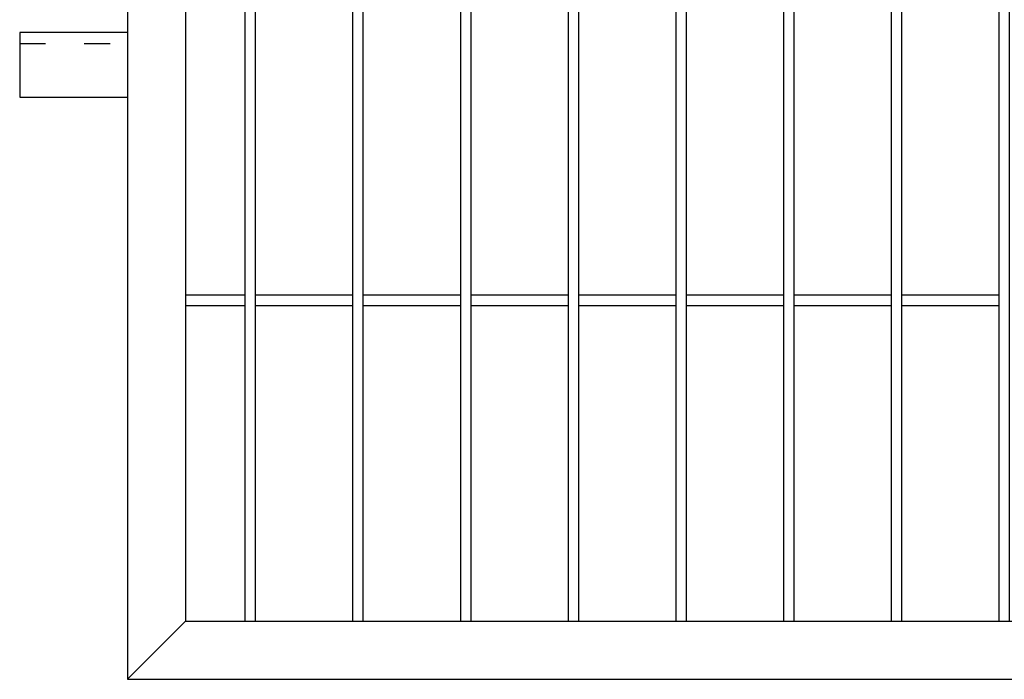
# Model space of a CAD drawing. Header units: inches. Extents: x 43593 to 117387, y -66787 to -26237.
# Tile 275 of 340: x 50998 to 51089, y -27780 to -27719. Entities that reach past the tile are written whole.
import ezdxf

# ---------------------------------------------------------------- set-up
doc = ezdxf.new("R2010")
doc.units = ezdxf.units.IN
doc.header["$MEASUREMENT"] = 0
doc.linetypes.add('ACAD_ISO03W100', pattern=[30, 12, -18])
doc.layers.add('AW OGRODZENIA', color=253, linetype='Continuous')

msp = doc.modelspace()

# ---------------------------------------------------------------- linework, layer by layer
at = {"layer": 'AW OGRODZENIA'}
for p, q in [((51007.876, -27720.148), (50997.876, -27720.148)), ((50997.876, -27720.148), (50997.876, -27726.148)), ((50997.876, -27726.148), (51007.876, -27726.148)), ((51013.276, -27744.469), (51018.784, -27744.469)), ((51013.276, -27744.469), (51018.784, -27744.469)), ((51013.276, -27744.469), (51018.784, -27744.469)), ((51013.276, -27744.469), (51018.784, -27744.469)), ((51013.276, -27744.469), (51018.784, -27744.469)), ((51013.276, -27744.469), (51018.784, -27744.469)), ((51013.276, -27744.469), (51018.784, -27744.469)), ((51013.276, -27744.469), (51018.784, -27744.469)), ((51013.276, -27744.469), (51018.784, -27744.469)), ((51013.276, -27744.469), (51018.784, -27744.469)), ((51013.276, -27744.469), (51018.784, -27744.469)), ((51013.276, -27744.469), (51018.784, -27744.469)), ((51013.276, -27744.469), (51018.784, -27744.469)), ((51013.276, -27744.469), (51018.784, -27744.469)), ((51013.276, -27744.469), (51018.784, -27744.469)), ((51013.276, -27744.469), (51018.784, -27744.469)), ((51013.276, -27744.469), (51018.784, -27744.469)), ((51013.276, -27744.469), (51018.784, -27744.469)), ((51013.276, -27744.469), (51018.784, -27744.469)), ((51013.276, -27744.469), (51018.784, -27744.469)), ((51013.276, -27744.469), (51018.784, -27744.469)), ((51013.276, -27744.469), (51018.784, -27744.469)), ((51013.276, -27744.469), (51018.784, -27744.469)), ((51013.276, -27744.469), (51018.784, -27744.469)), ((51013.276, -27744.469), (51018.784, -27744.469)), ((51019.776, -27744.469), (51028.784, -27744.469)), ((51019.776, -27744.469), (51028.784, -27744.469)), ((51019.776, -27744.469), (51028.784, -27744.469)), ((51019.776, -27744.469), (51028.784, -27744.469)), ((51019.776, -27744.469), (51028.784, -27744.469)), ((51019.776, -27744.469), (51028.784, -27744.469)), ((51019.776, -27744.469), (51028.784, -27744.469)), ((51019.776, -27744.469), (51028.784, -27744.469)), ((51019.776, -27744.469), (51028.784, -27744.469)), ((51019.776, -27744.469), (51028.784, -27744.469)), ((51019.776, -27744.469), (51028.784, -27744.469)), ((51019.776, -27744.469), (51028.784, -27744.469)), ((51019.776, -27744.469), (51028.784, -27744.469)), ((51019.776, -27744.469), (51028.784, -27744.469)), ((51019.776, -27744.469), (51028.784, -27744.469)), ((51019.776, -27744.469), (51028.784, -27744.469)), ((51019.776, -27744.469), (51028.784, -27744.469)), ((51019.776, -27744.469), (51028.784, -27744.469)), ((51019.776, -27744.469), (51028.784, -27744.469)), ((51019.776, -27744.469), (51028.784, -27744.469)), ((51019.776, -27744.469), (51028.784, -27744.469)), ((51019.776, -27744.469), (51028.784, -27744.469)), ((51019.776, -27744.469), (51028.784, -27744.469)), ((51019.776, -27744.469), (51028.784, -27744.469)), ((51019.776, -27744.469), (51028.784, -27744.469)), ((51029.776, -27744.469), (51038.784, -27744.469)), ((51029.776, -27744.469), (51038.784, -27744.469)), ((51029.776, -27744.469), (51038.784, -27744.469)), ((51029.776, -27744.469), (51038.784, -27744.469)), ((51029.776, -27744.469), (51038.784, -27744.469)), ((51029.776, -27744.469), (51038.784, -27744.469)), ((51029.776, -27744.469), (51038.784, -27744.469)), ((51029.776, -27744.469), (51038.784, -27744.469)), ((51029.776, -27744.469), (51038.784, -27744.469)), ((51029.776, -27744.469), (51038.784, -27744.469)), ((51029.776, -27744.469), (51038.784, -27744.469)), ((51029.776, -27744.469), (51038.784, -27744.469)), ((51029.776, -27744.469), (51038.784, -27744.469)), ((51029.776, -27744.469), (51038.784, -27744.469)), ((51029.776, -27744.469), (51038.784, -27744.469)), ((51029.776, -27744.469), (51038.784, -27744.469)), ((51029.776, -27744.469), (51038.784, -27744.469)), ((51029.776, -27744.469), (51038.784, -27744.469)), ((51029.776, -27744.469), (51038.784, -27744.469)), ((51029.776, -27744.469), (51038.784, -27744.469)), ((51029.776, -27744.469), (51038.784, -27744.469)), ((51029.776, -27744.469), (51038.784, -27744.469)), ((51029.776, -27744.469), (51038.784, -27744.469)), ((51029.776, -27744.469), (51038.784, -27744.469)), ((51029.776, -27744.469), (51038.784, -27744.469)), ((51039.776, -27744.469), (51048.784, -27744.469)), ((51039.776, -27744.469), (51048.784, -27744.469)), ((51039.776, -27744.469), (51048.784, -27744.469)), ((51039.776, -27744.469), (51048.784, -27744.469)), ((51039.776, -27744.469), (51048.784, -27744.469)), ((51039.776, -27744.469), (51048.784, -27744.469)), ((51039.776, -27744.469), (51048.784, -27744.469)), ((51039.776, -27744.469), (51048.784, -27744.469)), ((51039.776, -27744.469), (51048.784, -27744.469)), ((51039.776, -27744.469), (51048.784, -27744.469)), ((51039.776, -27744.469), (51048.784, -27744.469)), ((51039.776, -27744.469), (51048.784, -27744.469)), ((51039.776, -27744.469), (51048.784, -27744.469)), ((51039.776, -27744.469), (51048.784, -27744.469)), ((51039.776, -27744.469), (51048.784, -27744.469)), ((51039.776, -27744.469), (51048.784, -27744.469)), ((51039.776, -27744.469), (51048.784, -27744.469)), ((51039.776, -27744.469), (51048.784, -27744.469)), ((51039.776, -27744.469), (51048.784, -27744.469)), ((51039.776, -27744.469), (51048.784, -27744.469)), ((51039.776, -27744.469), (51048.784, -27744.469)), ((51039.776, -27744.469), (51048.784, -27744.469)), ((51039.776, -27744.469), (51048.784, -27744.469)), ((51039.776, -27744.469), (51048.784, -27744.469)), ((51039.776, -27744.469), (51048.784, -27744.469)), ((51049.776, -27744.469), (51058.784, -27744.469)), ((51049.776, -27744.469), (51058.784, -27744.469)), ((51049.776, -27744.469), (51058.784, -27744.469)), ((51049.776, -27744.469), (51058.784, -27744.469)), ((51049.776, -27744.469), (51058.784, -27744.469)), ((51049.776, -27744.469), (51058.784, -27744.469)), ((51049.776, -27744.469), (51058.784, -27744.469)), ((51049.776, -27744.469), (51058.784, -27744.469)), ((51049.776, -27744.469), (51058.784, -27744.469)), ((51049.776, -27744.469), (51058.784, -27744.469)), ((51049.776, -27744.469), (51058.784, -27744.469)), ((51049.776, -27744.469), (51058.784, -27744.469)), ((51049.776, -27744.469), (51058.784, -27744.469)), ((51049.776, -27744.469), (51058.784, -27744.469)), ((51049.776, -27744.469), (51058.784, -27744.469)), ((51049.776, -27744.469), (51058.784, -27744.469)), ((51049.776, -27744.469), (51058.784, -27744.469)), ((51049.776, -27744.469), (51058.784, -27744.469)), ((51049.776, -27744.469), (51058.784, -27744.469)), ((51049.776, -27744.469), (51058.784, -27744.469)), ((51049.776, -27744.469), (51058.784, -27744.469)), ((51049.776, -27744.469), (51058.784, -27744.469)), ((51049.776, -27744.469), (51058.784, -27744.469)), ((51049.776, -27744.469), (51058.784, -27744.469)), ((51049.776, -27744.469), (51058.784, -27744.469)), ((51059.776, -27744.469), (51068.784, -27744.469)), ((51059.776, -27744.469), (51068.784, -27744.469)), ((51059.776, -27744.469), (51068.784, -27744.469)), ((51059.776, -27744.469), (51068.784, -27744.469)), ((51059.776, -27744.469), (51068.784, -27744.469)), ((51059.776, -27744.469), (51068.784, -27744.469)), ((51059.776, -27744.469), (51068.784, -27744.469)), ((51059.776, -27744.469), (51068.784, -27744.469)), ((51059.776, -27744.469), (51068.784, -27744.469)), ((51059.776, -27744.469), (51068.784, -27744.469)), ((51059.776, -27744.469), (51068.784, -27744.469)), ((51059.776, -27744.469), (51068.784, -27744.469)), ((51059.776, -27744.469), (51068.784, -27744.469)), ((51059.776, -27744.469), (51068.784, -27744.469)), ((51059.776, -27744.469), (51068.784, -27744.469)), ((51059.776, -27744.469), (51068.784, -27744.469)), ((51059.776, -27744.469), (51068.784, -27744.469)), ((51059.776, -27744.469), (51068.784, -27744.469)), ((51059.776, -27744.469), (51068.784, -27744.469)), ((51059.776, -27744.469), (51068.784, -27744.469)), ((51059.776, -27744.469), (51068.784, -27744.469)), ((51059.776, -27744.469), (51068.784, -27744.469)), ((51059.776, -27744.469), (51068.784, -27744.469)), ((51059.776, -27744.469), (51068.784, -27744.469)), ((51059.776, -27744.469), (51068.784, -27744.469)), ((51069.776, -27744.469), (51078.784, -27744.469)), ((51069.776, -27744.469), (51078.784, -27744.469)), ((51069.776, -27744.469), (51078.784, -27744.469)), ((51069.776, -27744.469), (51078.784, -27744.469)), ((51069.776, -27744.469), (51078.784, -27744.469)), ((51069.776, -27744.469), (51078.784, -27744.469)), ((51069.776, -27744.469), (51078.784, -27744.469)), ((51069.776, -27744.469), (51078.784, -27744.469)), ((51069.776, -27744.469), (51078.784, -27744.469)), ((51069.776, -27744.469), (51078.784, -27744.469)), ((51069.776, -27744.469), (51078.784, -27744.469)), ((51069.776, -27744.469), (51078.784, -27744.469)), ((51069.776, -27744.469), (51078.784, -27744.469)), ((51069.776, -27744.469), (51078.784, -27744.469)), ((51069.776, -27744.469), (51078.784, -27744.469)), ((51069.776, -27744.469), (51078.784, -27744.469)), ((51069.776, -27744.469), (51078.784, -27744.469)), ((51069.776, -27744.469), (51078.784, -27744.469)), ((51069.776, -27744.469), (51078.784, -27744.469)), ((51069.776, -27744.469), (51078.784, -27744.469)), ((51069.776, -27744.469), (51078.784, -27744.469)), ((51069.776, -27744.469), (51078.784, -27744.469)), ((51069.776, -27744.469), (51078.784, -27744.469)), ((51069.776, -27744.469), (51078.784, -27744.469)), ((51069.776, -27744.469), (51078.784, -27744.469)), ((51079.776, -27744.469), (51088.784, -27744.469)), ((51079.776, -27744.469), (51088.784, -27744.469)), ((51079.776, -27744.469), (51088.784, -27744.469)), ((51079.776, -27744.469), (51088.784, -27744.469)), ((51079.776, -27744.469), (51088.784, -27744.469)), ((51079.776, -27744.469), (51088.784, -27744.469)), ((51079.776, -27744.469), (51088.784, -27744.469)), ((51079.776, -27744.469), (51088.784, -27744.469)), ((51079.776, -27744.469), (51088.784, -27744.469)), ((51079.776, -27744.469), (51088.784, -27744.469)), ((51079.776, -27744.469), (51088.784, -27744.469)), ((51079.776, -27744.469), (51088.784, -27744.469)), ((51079.776, -27744.469), (51088.784, -27744.469)), ((51079.776, -27744.469), (51088.784, -27744.469)), ((51079.776, -27744.469), (51088.784, -27744.469)), ((51079.776, -27744.469), (51088.784, -27744.469)), ((51079.776, -27744.469), (51088.784, -27744.469)), ((51079.776, -27744.469), (51088.784, -27744.469)), ((51079.776, -27744.469), (51088.784, -27744.469)), ((51079.776, -27744.469), (51088.784, -27744.469)), ((51079.776, -27744.469), (51088.784, -27744.469)), ((51079.776, -27744.469), (51088.784, -27744.469)), ((51079.776, -27744.469), (51088.784, -27744.469)), ((51079.776, -27744.469), (51088.784, -27744.469)), ((51079.776, -27744.469), (51088.784, -27744.469)), ((51013.276, -27745.469), (51018.784, -27745.469)), ((51013.276, -27745.469), (51018.784, -27745.469)), ((51013.276, -27745.469), (51018.784, -27745.469)), ((51013.276, -27745.469), (51018.784, -27745.469)), ((51013.276, -27745.469), (51018.784, -27745.469)), ((51013.276, -27745.469), (51018.784, -27745.469)), ((51013.276, -27745.469), (51018.784, -27745.469)), ((51013.276, -27745.469), (51018.784, -27745.469)), ((51013.276, -27745.469), (51018.784, -27745.469)), ((51013.276, -27745.469), (51018.784, -27745.469)), ((51013.276, -27745.469), (51018.784, -27745.469)), ((51013.276, -27745.469), (51018.784, -27745.469)), ((51013.276, -27745.469), (51018.784, -27745.469)), ((51013.276, -27745.469), (51018.784, -27745.469)), ((51013.276, -27745.469), (51018.784, -27745.469)), ((51013.276, -27745.469), (51018.784, -27745.469)), ((51013.276, -27745.469), (51018.784, -27745.469)), ((51013.276, -27745.469), (51018.784, -27745.469)), ((51013.276, -27745.469), (51018.784, -27745.469)), ((51013.276, -27745.469), (51018.784, -27745.469)), ((51013.276, -27745.469), (51018.784, -27745.469)), ((51013.276, -27745.469), (51018.784, -27745.469)), ((51013.276, -27745.469), (51018.784, -27745.469)), ((51013.276, -27745.469), (51018.784, -27745.469)), ((51013.276, -27745.469), (51018.784, -27745.469)), ((51019.776, -27745.469), (51028.784, -27745.469)), ((51019.776, -27745.469), (51028.784, -27745.469)), ((51019.776, -27745.469), (51028.784, -27745.469)), ((51019.776, -27745.469), (51028.784, -27745.469)), ((51019.776, -27745.469), (51028.784, -27745.469)), ((51019.776, -27745.469), (51028.784, -27745.469)), ((51019.776, -27745.469), (51028.784, -27745.469)), ((51019.776, -27745.469), (51028.784, -27745.469)), ((51019.776, -27745.469), (51028.784, -27745.469)), ((51019.776, -27745.469), (51028.784, -27745.469)), ((51019.776, -27745.469), (51028.784, -27745.469)), ((51019.776, -27745.469), (51028.784, -27745.469)), ((51019.776, -27745.469), (51028.784, -27745.469)), ((51019.776, -27745.469), (51028.784, -27745.469)), ((51019.776, -27745.469), (51028.784, -27745.469)), ((51019.776, -27745.469), (51028.784, -27745.469)), ((51019.776, -27745.469), (51028.784, -27745.469)), ((51019.776, -27745.469), (51028.784, -27745.469)), ((51019.776, -27745.469), (51028.784, -27745.469)), ((51019.776, -27745.469), (51028.784, -27745.469)), ((51019.776, -27745.469), (51028.784, -27745.469)), ((51019.776, -27745.469), (51028.784, -27745.469)), ((51019.776, -27745.469), (51028.784, -27745.469)), ((51019.776, -27745.469), (51028.784, -27745.469)), ((51019.776, -27745.469), (51028.784, -27745.469)), ((51029.776, -27745.469), (51038.784, -27745.469)), ((51029.776, -27745.469), (51038.784, -27745.469)), ((51029.776, -27745.469), (51038.784, -27745.469)), ((51029.776, -27745.469), (51038.784, -27745.469)), ((51029.776, -27745.469), (51038.784, -27745.469)), ((51029.776, -27745.469), (51038.784, -27745.469)), ((51029.776, -27745.469), (51038.784, -27745.469)), ((51029.776, -27745.469), (51038.784, -27745.469)), ((51029.776, -27745.469), (51038.784, -27745.469)), ((51029.776, -27745.469), (51038.784, -27745.469)), ((51029.776, -27745.469), (51038.784, -27745.469)), ((51029.776, -27745.469), (51038.784, -27745.469)), ((51029.776, -27745.469), (51038.784, -27745.469)), ((51029.776, -27745.469), (51038.784, -27745.469)), ((51029.776, -27745.469), (51038.784, -27745.469)), ((51029.776, -27745.469), (51038.784, -27745.469)), ((51029.776, -27745.469), (51038.784, -27745.469)), ((51029.776, -27745.469), (51038.784, -27745.469)), ((51029.776, -27745.469), (51038.784, -27745.469)), ((51029.776, -27745.469), (51038.784, -27745.469)), ((51029.776, -27745.469), (51038.784, -27745.469)), ((51029.776, -27745.469), (51038.784, -27745.469)), ((51029.776, -27745.469), (51038.784, -27745.469)), ((51029.776, -27745.469), (51038.784, -27745.469)), ((51029.776, -27745.469), (51038.784, -27745.469)), ((51039.776, -27745.469), (51048.784, -27745.469)), ((51039.776, -27745.469), (51048.784, -27745.469)), ((51039.776, -27745.469), (51048.784, -27745.469)), ((51039.776, -27745.469), (51048.784, -27745.469)), ((51039.776, -27745.469), (51048.784, -27745.469)), ((51039.776, -27745.469), (51048.784, -27745.469)), ((51039.776, -27745.469), (51048.784, -27745.469)), ((51039.776, -27745.469), (51048.784, -27745.469)), ((51039.776, -27745.469), (51048.784, -27745.469)), ((51039.776, -27745.469), (51048.784, -27745.469)), ((51039.776, -27745.469), (51048.784, -27745.469)), ((51039.776, -27745.469), (51048.784, -27745.469)), ((51039.776, -27745.469), (51048.784, -27745.469)), ((51039.776, -27745.469), (51048.784, -27745.469)), ((51039.776, -27745.469), (51048.784, -27745.469)), ((51039.776, -27745.469), (51048.784, -27745.469)), ((51039.776, -27745.469), (51048.784, -27745.469)), ((51039.776, -27745.469), (51048.784, -27745.469)), ((51039.776, -27745.469), (51048.784, -27745.469)), ((51039.776, -27745.469), (51048.784, -27745.469)), ((51039.776, -27745.469), (51048.784, -27745.469)), ((51039.776, -27745.469), (51048.784, -27745.469)), ((51039.776, -27745.469), (51048.784, -27745.469)), ((51039.776, -27745.469), (51048.784, -27745.469)), ((51039.776, -27745.469), (51048.784, -27745.469)), ((51049.776, -27745.469), (51058.784, -27745.469)), ((51049.776, -27745.469), (51058.784, -27745.469)), ((51049.776, -27745.469), (51058.784, -27745.469)), ((51049.776, -27745.469), (51058.784, -27745.469)), ((51049.776, -27745.469), (51058.784, -27745.469)), ((51049.776, -27745.469), (51058.784, -27745.469)), ((51049.776, -27745.469), (51058.784, -27745.469)), ((51049.776, -27745.469), (51058.784, -27745.469)), ((51049.776, -27745.469), (51058.784, -27745.469)), ((51049.776, -27745.469), (51058.784, -27745.469)), ((51049.776, -27745.469), (51058.784, -27745.469)), ((51049.776, -27745.469), (51058.784, -27745.469)), ((51049.776, -27745.469), (51058.784, -27745.469)), ((51049.776, -27745.469), (51058.784, -27745.469)), ((51049.776, -27745.469), (51058.784, -27745.469)), ((51049.776, -27745.469), (51058.784, -27745.469)), ((51049.776, -27745.469), (51058.784, -27745.469)), ((51049.776, -27745.469), (51058.784, -27745.469)), ((51049.776, -27745.469), (51058.784, -27745.469)), ((51049.776, -27745.469), (51058.784, -27745.469)), ((51049.776, -27745.469), (51058.784, -27745.469)), ((51049.776, -27745.469), (51058.784, -27745.469)), ((51049.776, -27745.469), (51058.784, -27745.469)), ((51049.776, -27745.469), (51058.784, -27745.469)), ((51049.776, -27745.469), (51058.784, -27745.469)), ((51059.776, -27745.469), (51068.784, -27745.469)), ((51059.776, -27745.469), (51068.784, -27745.469)), ((51059.776, -27745.469), (51068.784, -27745.469)), ((51059.776, -27745.469), (51068.784, -27745.469)), ((51059.776, -27745.469), (51068.784, -27745.469)), ((51059.776, -27745.469), (51068.784, -27745.469)), ((51059.776, -27745.469), (51068.784, -27745.469)), ((51059.776, -27745.469), (51068.784, -27745.469)), ((51059.776, -27745.469), (51068.784, -27745.469)), ((51059.776, -27745.469), (51068.784, -27745.469)), ((51059.776, -27745.469), (51068.784, -27745.469)), ((51059.776, -27745.469), (51068.784, -27745.469)), ((51059.776, -27745.469), (51068.784, -27745.469)), ((51059.776, -27745.469), (51068.784, -27745.469)), ((51059.776, -27745.469), (51068.784, -27745.469)), ((51059.776, -27745.469), (51068.784, -27745.469)), ((51059.776, -27745.469), (51068.784, -27745.469)), ((51059.776, -27745.469), (51068.784, -27745.469)), ((51059.776, -27745.469), (51068.784, -27745.469)), ((51059.776, -27745.469), (51068.784, -27745.469)), ((51059.776, -27745.469), (51068.784, -27745.469)), ((51059.776, -27745.469), (51068.784, -27745.469)), ((51059.776, -27745.469), (51068.784, -27745.469)), ((51059.776, -27745.469), (51068.784, -27745.469)), ((51059.776, -27745.469), (51068.784, -27745.469)), ((51069.776, -27745.469), (51078.784, -27745.469)), ((51069.776, -27745.469), (51078.784, -27745.469)), ((51069.776, -27745.469), (51078.784, -27745.469)), ((51069.776, -27745.469), (51078.784, -27745.469)), ((51069.776, -27745.469), (51078.784, -27745.469)), ((51069.776, -27745.469), (51078.784, -27745.469)), ((51069.776, -27745.469), (51078.784, -27745.469)), ((51069.776, -27745.469), (51078.784, -27745.469)), ((51069.776, -27745.469), (51078.784, -27745.469)), ((51069.776, -27745.469), (51078.784, -27745.469)), ((51069.776, -27745.469), (51078.784, -27745.469)), ((51069.776, -27745.469), (51078.784, -27745.469)), ((51069.776, -27745.469), (51078.784, -27745.469)), ((51069.776, -27745.469), (51078.784, -27745.469)), ((51069.776, -27745.469), (51078.784, -27745.469)), ((51069.776, -27745.469), (51078.784, -27745.469)), ((51069.776, -27745.469), (51078.784, -27745.469)), ((51069.776, -27745.469), (51078.784, -27745.469)), ((51069.776, -27745.469), (51078.784, -27745.469)), ((51069.776, -27745.469), (51078.784, -27745.469)), ((51069.776, -27745.469), (51078.784, -27745.469)), ((51069.776, -27745.469), (51078.784, -27745.469)), ((51069.776, -27745.469), (51078.784, -27745.469)), ((51069.776, -27745.469), (51078.784, -27745.469)), ((51069.776, -27745.469), (51078.784, -27745.469)), ((51079.776, -27745.469), (51088.784, -27745.469)), ((51079.776, -27745.469), (51088.784, -27745.469)), ((51079.776, -27745.469), (51088.784, -27745.469)), ((51079.776, -27745.469), (51088.784, -27745.469)), ((51079.776, -27745.469), (51088.784, -27745.469)), ((51079.776, -27745.469), (51088.784, -27745.469)), ((51079.776, -27745.469), (51088.784, -27745.469)), ((51079.776, -27745.469), (51088.784, -27745.469)), ((51079.776, -27745.469), (51088.784, -27745.469)), ((51079.776, -27745.469), (51088.784, -27745.469)), ((51079.776, -27745.469), (51088.784, -27745.469)), ((51079.776, -27745.469), (51088.784, -27745.469)), ((51079.776, -27745.469), (51088.784, -27745.469)), ((51079.776, -27745.469), (51088.784, -27745.469)), ((51079.776, -27745.469), (51088.784, -27745.469)), ((51079.776, -27745.469), (51088.784, -27745.469)), ((51079.776, -27745.469), (51088.784, -27745.469)), ((51079.776, -27745.469), (51088.784, -27745.469)), ((51079.776, -27745.469), (51088.784, -27745.469)), ((51079.776, -27745.469), (51088.784, -27745.469)), ((51079.776, -27745.469), (51088.784, -27745.469)), ((51079.776, -27745.469), (51088.784, -27745.469)), ((51079.776, -27745.469), (51088.784, -27745.469)), ((51079.776, -27745.469), (51088.784, -27745.469)), ((51079.776, -27745.469), (51088.784, -27745.469)), ((51007.876, -27780.148), (51013.276, -27774.748))]:
    msp.add_line(p, q, dxfattribs=at)
at = {"layer": 'AW OGRODZENIA', "linetype": 'ACAD_ISO03W100', "ltscale": 0.2}
msp.add_line((50997.876, -27721.148), (51007.876, -27721.148), dxfattribs=at)
at = {"layer": 'AW OGRODZENIA'}
for points in [[(51007.876, -27780.148), (51487.876, -27780.148), (51487.876, -27540.148), (51007.876, -27540.148)], [(51013.276, -27774.748), (51482.476, -27774.748), (51482.476, -27545.548), (51013.276, -27545.548)], [(51019.776, -27545.548), (51018.784, -27545.548), (51018.784, -27774.748), (51019.776, -27774.748)], [(51029.776, -27545.548), (51028.784, -27545.548), (51028.784, -27774.748), (51029.776, -27774.748)], [(51039.776, -27545.548), (51038.784, -27545.548), (51038.784, -27774.748), (51039.776, -27774.748)], [(51049.776, -27545.548), (51048.784, -27545.548), (51048.784, -27774.748), (51049.776, -27774.748)], [(51059.776, -27545.548), (51058.784, -27545.548), (51058.784, -27774.748), (51059.776, -27774.748)], [(51069.776, -27545.548), (51068.784, -27545.548), (51068.784, -27774.748), (51069.776, -27774.748)], [(51079.776, -27545.548), (51078.784, -27545.548), (51078.784, -27774.748), (51079.776, -27774.748)], [(51089.776, -27545.548), (51088.784, -27545.548), (51088.784, -27774.748), (51089.776, -27774.748)]]:
    msp.add_lwpolyline(points, close=True, dxfattribs=at)

doc.saveas('drawing.dxf')
